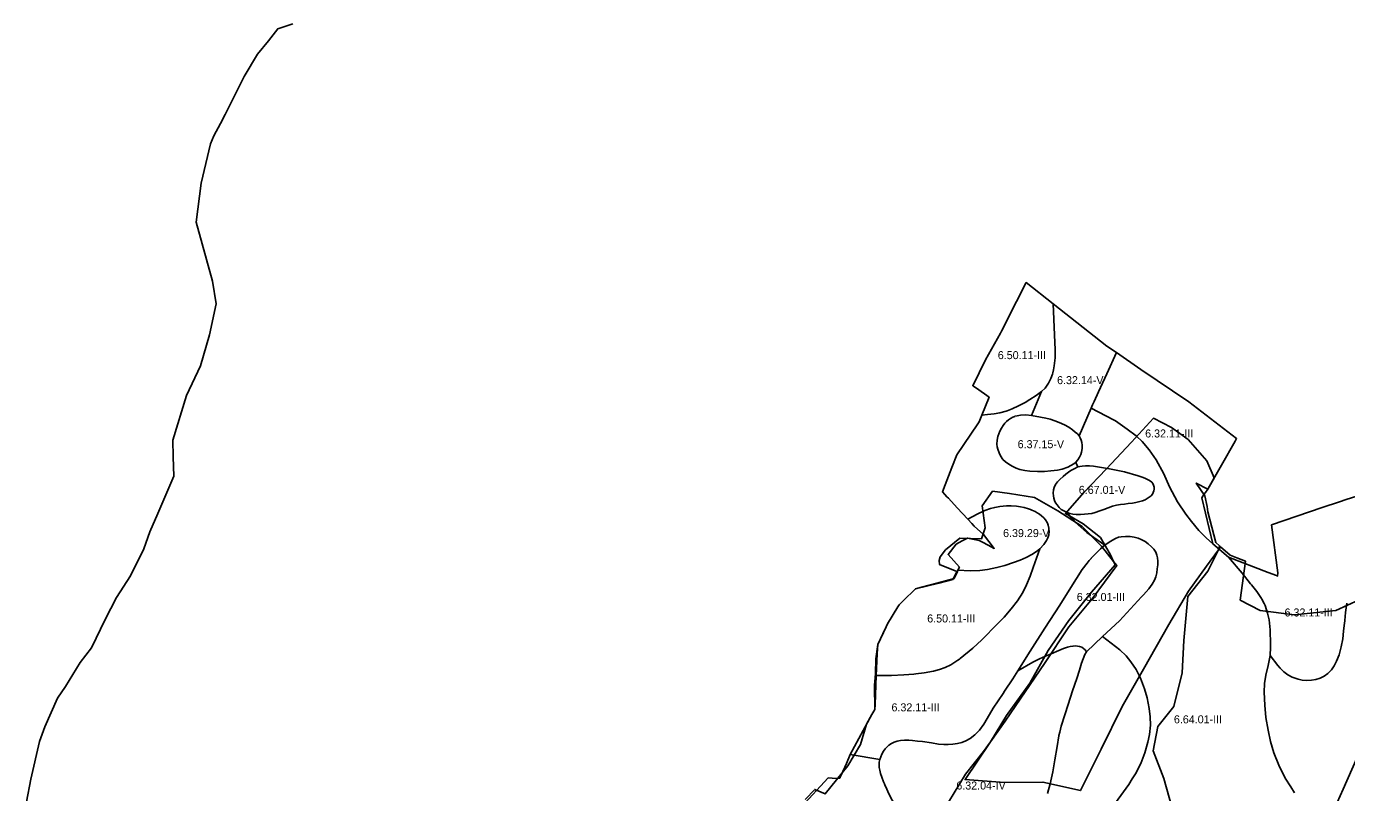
# Model space of a CAD drawing. Extents: x -555156 to -540209, y -1046851 to -1035695.
# Drawn here: x -545149 to -543499, y -1039153 to -1038196 of the extents above; entities that cross this region are included whole.
import ezdxf

# ---------------------------------------------------------------- set-up
doc = ezdxf.new("R2010")
doc.units = 0
for name, color, linetype in [('Vrstva 27', 7, 'Continuous'), ('Vrstva 28', 7, 'Continuous'), ('Vrstva 29', 7, 'Continuous')]:
    doc.layers.add(name, color=color, linetype=linetype)

msp = doc.modelspace()

# ---------------------------------------------------------------- linework, layer by layer
at = {"layer": 'Vrstva 28'}
for points in [[(-544815.93, -1038192.89), (-544834.5, -1038199.28), (-544846.13, -1038214.31), (-544860.03, -1038230.93), (-544876.39, -1038258.66), (-544896.91, -1038299.76), (-544900.34, -1038306.44), (-544905.92, -1038317.4), (-544914.58, -1038332.84), (-544918.71, -1038343.01), (-544930.37, -1038392.18), (-544936.43, -1038440.71), (-544916.25, -1038514.66), (-544911.51, -1038542.95), (-544919.79, -1038581.76), (-544931.31, -1038620.15), (-544948.46, -1038657.57), (-544965.53, -1038713.05), (-544965.44, -1038734.09), (-544964.41, -1038758.27), (-544984.51, -1038804.73), (-544994.55, -1038827.5), (-545002.01, -1038848.75), (-545018.42, -1038882.73), (-545036.01, -1038909.9), (-545050.23, -1038937.33), (-545067.31, -1038972.59), (-545081.35, -1038991.13), (-545099.83, -1039020.93), (-545109.72, -1039035.5), (-545125.49, -1039071.5), (-545132.35, -1039089.81), (-545143.09, -1039136.65), (-545148.62, -1039164.86)], [(-543865.66, -1038542.9), (-543899.43, -1038516.34), (-543911.52, -1038540.15), (-543930.2, -1038576.92), (-543931.54, -1038579.6), (-543950.18, -1038612.92), (-543966.17, -1038645.14), (-543961.62, -1038648.38), (-543945.74, -1038659.66), (-543954.85, -1038682.07)], [(-543880.4, -1038652.4), (-543875.8, -1038648.11), (-543871.47, -1038641.83), (-543868.63, -1038636), (-543866.77, -1038630.54), (-543866.24, -1038628.98), (-543865.51, -1038625.51), (-543864.45, -1038620.46), (-543863.26, -1038610.3), (-543863.4, -1038600.43), (-543864, -1038581.6), (-543865.66, -1038542.9)], [(-543786.83, -1038603.77), (-543798.69, -1038595.56), (-543865.66, -1038542.9)], [(-543818.35, -1038673.27), (-543816.51, -1038669.23), (-543814.44, -1038664.7), (-543808.94, -1038652.65), (-543798.78, -1038630.23), (-543786.83, -1038603.77)], [(-543680.15, -1038785.13), (-543677.4, -1038781.22), (-543675.42, -1038778.4), (-543672.62, -1038774.4), (-543638.33, -1038714.35), (-543636.7, -1038711.24), (-543696.1, -1038665.17), (-543756.22, -1038624.98), (-543786.83, -1038603.77)], [(-543947.76, -1038681.25), (-543939.69, -1038680.2), (-543932.23, -1038678.86), (-543924.31, -1038676.76), (-543923.28, -1038676.37), (-543917.14, -1038674.07), (-543909.07, -1038670.34), (-543900.86, -1038666), (-543894.88, -1038662.27), (-543887.12, -1038657.19), (-543880.4, -1038652.4)], [(-543880.4, -1038652.4), (-543892.78, -1038682.28)], [(-543954.85, -1038682.07), (-543958.12, -1038690.11), (-543959.85, -1038692.65), (-543986.33, -1038731.45), (-543992.45, -1038747.41), (-544000.61, -1038768.88), (-544004, -1038777.8), (-544000.99, -1038781.07), (-543998.47, -1038783.81), (-543996.62, -1038785.82), (-543985.74, -1038797.63), (-543972.5, -1038812.01)], [(-543954.85, -1038682.07), (-543947.76, -1038681.25)], [(-543892.78, -1038682.28), (-543899.96, -1038681.63), (-543906.54, -1038681.97), (-543910.64, -1038682.61), (-543913.71, -1038683.39), (-543913.8, -1038683.43), (-543916.35, -1038684.56), (-543919.18, -1038686.12), (-543921.57, -1038687.78), (-543923.91, -1038689.73), (-543926.2, -1038692.12), (-543928.42, -1038694.94), (-543930.47, -1038698.27), (-543932.26, -1038702.11), (-543933.8, -1038705.36), (-543934.73, -1038708.43), (-543935.65, -1038713.28), (-543935.99, -1038718.06), (-543935.65, -1038721.31), (-543934.88, -1038724.47), (-543933.26, -1038729.17), (-543931.47, -1038732.92), (-543928.57, -1038737.19), (-543925.15, -1038740.44), (-543921.31, -1038743.17), (-543916.96, -1038745.82), (-543911.92, -1038748.21), (-543907.49, -1038749.66), (-543901, -1038751.11), (-543894.94, -1038751.97), (-543885.38, -1038752.22), (-543876.76, -1038752.22), (-543868.48, -1038751.63), (-543860.46, -1038750.6), (-543854.48, -1038749.23), (-543847.65, -1038746.83), (-543843.64, -1038744.78), (-543840.05, -1038742.56), (-543838.04, -1038740.95), (-543837.49, -1038740.51)], [(-543833.39, -1038707.63), (-543835.44, -1038705.33), (-543838.26, -1038703.02), (-543841.64, -1038700.29), (-543846.24, -1038697.13), (-543851.79, -1038694.06), (-543858.11, -1038691.16), (-543863.49, -1038688.85), (-543869.55, -1038686.97), (-543875.01, -1038685.61), (-543881.41, -1038684.5), (-543892.78, -1038682.28)], [(-543818.35, -1038673.27), (-543833.39, -1038707.63)], [(-543737.02, -1038737.9), (-543745.83, -1038725.19), (-543754.49, -1038715.03), (-543761.6, -1038708.33), (-543762.26, -1038707.71), (-543773.16, -1038699.49), (-543787.99, -1038689.06), (-543790.49, -1038687.76), (-543818.35, -1038673.27)], [(-543833.39, -1038707.63), (-543831.86, -1038710.2), (-543830.75, -1038713.01), (-543829.89, -1038716.17), (-543829.55, -1038719.42), (-543829.64, -1038723.6), (-543830.41, -1038728.04), (-543831.17, -1038730.95), (-543832.88, -1038734.45), (-543835.02, -1038737.69), (-543837.49, -1038740.51)], [(-543834.93, -1038746.7), (-543839.43, -1038749.04), (-543843.62, -1038751.17), (-543846.52, -1038753.05), (-543849.85, -1038755.53), (-543853.35, -1038758.51), (-543857.53, -1038762.19), (-543860.43, -1038765.43), (-543862.74, -1038768.68), (-543864.36, -1038772.18), (-543865.3, -1038775.42), (-543865.57, -1038779.46), (-543865.4, -1038782.62), (-543864.98, -1038785.61), (-543864.04, -1038788.51), (-543862.67, -1038791.33), (-543860.96, -1038793.98), (-543858.42, -1038797.14), (-543855.61, -1038799.61), (-543852.36, -1038801.58), (-543849.29, -1038803.11)], [(-543837.49, -1038740.51), (-543837, -1038741.71), (-543834.93, -1038746.7)], [(-543831.62, -1038806.02), (-543826.59, -1038805.76), (-543822.06, -1038805.34), (-543817.54, -1038804.65), (-543813.14, -1038803.46), (-543807.34, -1038801.58), (-543802.39, -1038799.7), (-543797.1, -1038797.56), (-543791.55, -1038795.6), (-543788.33, -1038794.71), (-543786.6, -1038794.23), (-543781.82, -1038793.46), (-543776.7, -1038792.95), (-543772.09, -1038792.27), (-543766.71, -1038791.84), (-543762.53, -1038791.07), (-543757.59, -1038789.96), (-543754.13, -1038788.84), (-543750.96, -1038787.67), (-543748.18, -1038786.06), (-543745.69, -1038784.5), (-543743.35, -1038782.69), (-543741.6, -1038780.64), (-543740.67, -1038778.59), (-543740.04, -1038776.49), (-543739.74, -1038774.49), (-543739.74, -1038771.91), (-543740.28, -1038769.47), (-543741.06, -1038767.52), (-543742.52, -1038765.76), (-543744.28, -1038764.39), (-543746.33, -1038763.07), (-543748.62, -1038762.05), (-543751.3, -1038760.78), (-543754.47, -1038759.56), (-543759.56, -1038757.8), (-543776.81, -1038752.94), (-543795.24, -1038749.18), (-543807.79, -1038746.96), (-543815.56, -1038745.68), (-543820.25, -1038745.42), (-543825.29, -1038745.42), (-543829.47, -1038745.76), (-543832.46, -1038746.27), (-543834.93, -1038746.7)], [(-543666.32, -1038842.52), (-543674.58, -1038835.4), (-543683.69, -1038825.98), (-543693.1, -1038814.77), (-543700.16, -1038805.58), (-543710.35, -1038790.15), (-543720.44, -1038771.52), (-543727.46, -1038755.38), (-543737.02, -1038737.9)], [(-543440.9, -1038812.65), (-543447.7, -1038770.92), (-543499.85, -1038787.23), (-543508.08, -1038790.04), (-543529.87, -1038797.48), (-543592.87, -1038819), (-543585.18, -1038878.96), (-543585.35, -1038882.89), (-543586.72, -1038882.37), (-543597.27, -1038878.34), (-543646.7, -1038859.49)], [(-543877.6, -1038843.45), (-543874.01, -1038838.67), (-543872.43, -1038835.36), (-543871.32, -1038831.6), (-543870.81, -1038827.25), (-543871.08, -1038824), (-543871.15, -1038823.23), (-543872.01, -1038819.31), (-543872.98, -1038816.99), (-543873.37, -1038816.06), (-543875.51, -1038812.9), (-543877.55, -1038810.42), (-543880.54, -1038807.69), (-543883.02, -1038805.64), (-543885.83, -1038803.85), (-543888.22, -1038802.48), (-543892.31, -1038800.45), (-543894.25, -1038799.74), (-543896.49, -1038798.92), (-543902.13, -1038797.46), (-543906.73, -1038796.44), (-543911.77, -1038795.76), (-543918.17, -1038795.33), (-543923.89, -1038795.42), (-543932.43, -1038796.18), (-543938.66, -1038797.12), (-543943.86, -1038798.4), (-543951.12, -1038800.97), (-543960.93, -1038805.75), (-543972.5, -1038812.01)], [(-543666.32, -1038842.52), (-543680.15, -1038785.13)], [(-543972.5, -1038812.01), (-543967.47, -1038817.47), (-543964.3, -1038820.8), (-543952.7, -1038830.99), (-543939.34, -1038848.44), (-543946.94, -1038844.4), (-543953.94, -1038840.67), (-543958.27, -1038838.36), (-543972.78, -1038835.42), (-543979.46, -1038839.03), (-543986.94, -1038843.07), (-543997.01, -1038855.84), (-543982.95, -1038871.75), (-543984.68, -1038875.59)], [(-543849.29, -1038803.11), (-543838.29, -1038815.51), (-543831.27, -1038821.78), (-543823.5, -1038828.36), (-543814.84, -1038834.64), (-543805.28, -1038841.36), (-543801.03, -1038844.41)], [(-543849.29, -1038803.11), (-543844.85, -1038804.65), (-543841.27, -1038805.51), (-543837, -1038806.02), (-543831.62, -1038806.02)], [(-543882.23, -1038848.83), (-543886.56, -1038852.42), (-543892.24, -1038856.16), (-543899.4, -1038859.74), (-543906.87, -1038863.18), (-543915.39, -1038866.17), (-543926.29, -1038869.9), (-543936, -1038872.3), (-543947.8, -1038874.69), (-543957.51, -1038876.03), (-543969.46, -1038876.48), (-543984.68, -1038875.59)], [(-543910.06, -1039001.39), (-543894.61, -1038976.99), (-543876.31, -1038947.96), (-543857.49, -1038919.19), (-543843.78, -1038897.32), (-543829.41, -1038874.83), (-543823.43, -1038866.68), (-543820.59, -1038863.33), (-543818.48, -1038860.85), (-543818.35, -1038860.7), (-543812.83, -1038855.02), (-543806.7, -1038849.05), (-543801.03, -1038844.41)], [(-543890.64, -1038872.18), (-543882.23, -1038848.83)], [(-543882.23, -1038848.83), (-543877.6, -1038843.45)], [(-543801.03, -1038844.41), (-543795.95, -1038840.68), (-543791.81, -1038838.05), (-543787.88, -1038836), (-543784.3, -1038834.55), (-543780.63, -1038833.78), (-543775.42, -1038833.44), (-543769.7, -1038833.61), (-543764.67, -1038834.38), (-543759.46, -1038835.57), (-543755.71, -1038837.2), (-543751.01, -1038839.59), (-543746.91, -1038842.66), (-543742.9, -1038846.33), (-543739.92, -1038849.41), (-543737.53, -1038853.08), (-543736.16, -1038856.67), (-543735.39, -1038860.17), (-543735.04, -1038864.42), (-543735.13, -1038869.11), (-543735.64, -1038873.9), (-543736.24, -1038879.11), (-543737.43, -1038883.97), (-543739.06, -1038887.99), (-543741.87, -1038893.03), (-543746.31, -1038899.09), (-543752.76, -1038906.24), (-543754.08, -1038907.71), (-543755.3, -1038909.04), (-543782.74, -1038938.98), (-543804.24, -1038958.55)], [(-543646.7, -1038859.49), (-543666.32, -1038842.52)], [(-543594.72, -1038982.36), (-543594.19, -1038971.9), (-543594.42, -1038959.94), (-543594.45, -1038958.56), (-543594.45, -1038955.48), (-543594.45, -1038950.06), (-543595.76, -1038937.5), (-543597.85, -1038929.14), (-543600.99, -1038919.72), (-543602.27, -1038917.15), (-543604.9, -1038911.88), (-543605.43, -1038910.83), (-543611.18, -1038902.2), (-543617.97, -1038894.05), (-543619.03, -1038892.78), (-543629.74, -1038879.44), (-543646.7, -1038859.49)], [(-544086.72, -1039007.23), (-544067.6, -1039007.23), (-544052.18, -1039006.45), (-544039.8, -1039005.34), (-544037.54, -1039005.14), (-544026.82, -1039003.83), (-544015.24, -1039001.66), (-544007.93, -1038999.87), (-544000.61, -1038997.18), (-543993.74, -1038993.74), (-543984.73, -1038988.02), (-543982.68, -1038986.72), (-543981.82, -1038986.02), (-543965.95, -1038973.12), (-543954.9, -1038962.51), (-543935.48, -1038942.63), (-543926.79, -1038934.35), (-543918.13, -1038924.04), (-543910.21, -1038913.73), (-543903.64, -1038903.57), (-543899.01, -1038894), (-543894.68, -1038883.09), (-543890.64, -1038872.18)], [(-543984.68, -1038875.59), (-543985.37, -1038877.12), (-543989.48, -1038886.19), (-544011.1, -1038891.9), (-544030.47, -1038897.02), (-544037.64, -1038898.91), (-544053.38, -1038914.08), (-544058.38, -1038918.9), (-544059.67, -1038921.22), (-544072.57, -1038942.59), (-544074.48, -1038946.57), (-544075.24, -1038948.16), (-544085.01, -1038968.49), (-544085.52, -1038980.06), (-544086.72, -1039007.23)], [(-543498.66, -1038916.85), (-543500.33, -1038928.3), (-543501.37, -1038938.61), (-543501.42, -1038939.02), (-543502.06, -1038944.69), (-543502.87, -1038951.91), (-543503.91, -1038961.47), (-543505.85, -1038971.49), (-543508.61, -1038981.31), (-543511.94, -1038989.43), (-543514.67, -1038995.06), (-543518.09, -1039000.27), (-543522.78, -1039004.88), (-543527.05, -1039008.04), (-543532.08, -1039010.52), (-543537.46, -1039012.06), (-543543.01, -1039013.08), (-543548.9, -1039013.34), (-543554.7, -1039012.83), (-543559.82, -1039011.8), (-543567.08, -1039009.07), (-543572.37, -1039006.51), (-543577.49, -1039002.66), (-543582.19, -1038998.05), (-543585.17, -1038994.64), (-543594.72, -1038982.36)], [(-543804.24, -1038958.55), (-543823.96, -1038977.53)], [(-543804.24, -1038958.55), (-543782.57, -1038975.27), (-543774.65, -1038982.59), (-543768.68, -1038989.91), (-543762.1, -1038999.63), (-543756.73, -1039010.39), (-543751.5, -1039023.99), (-543748.51, -1039034.9), (-543745.67, -1039048.35), (-543744.48, -1039058.81), (-543744.34, -1039069.37), (-543745.53, -1039080.88), (-543747.48, -1039090.59), (-543751.21, -1039103.74), (-543756.14, -1039117.05), (-543763.01, -1039130.2), (-543766.94, -1039136.35), (-543771.41, -1039143.35), (-543791.13, -1039171)], [(-543823.96, -1038977.53), (-543825.63, -1038975.32), (-543827.93, -1038973.27), (-543830.15, -1038971.82), (-543832.71, -1038970.79), (-543835.53, -1038970.37), (-543837.83, -1038970.28), (-543840.82, -1038970.45), (-543844.41, -1038971.14), (-543847.99, -1038971.9), (-543852.94, -1038973.44), (-543858.83, -1038975.75), (-543868.39, -1038979.93), (-543875.47, -1038982.92), (-543882.82, -1038986.42), (-543891.01, -1038990.61), (-543910.06, -1039001.39)], [(-543823.96, -1038977.53), (-543826.05, -1038980.93), (-543828.29, -1038986.16), (-543830.23, -1038991.84), (-543833.07, -1039000.66), (-543836.36, -1039010.82), (-543841.73, -1039026.51), (-543847.02, -1039043.43), (-543851.2, -1039056.25), (-543855.64, -1039070.37), (-543857.63, -1039078.16), (-543858.61, -1039081.99), (-543858.78, -1039082.66)], [(-543564.07, -1039153.68), (-543568.98, -1039146.3), (-543576.09, -1039135.63), (-543583.67, -1039119.16), (-543590.21, -1039103.99), (-543594.39, -1039089.6), (-543597.26, -1039075.48), (-543599.88, -1039059.79), (-543601.45, -1039044.36), (-543601.97, -1039027.88), (-543601.71, -1039017.16), (-543599.94, -1039006.68), (-543597.07, -1038994.65), (-543594.72, -1038982.36)], [(-544086.72, -1039007.23), (-544088.32, -1039043.5), (-544088.58, -1039049.81), (-544092.22, -1039055.97), (-544119.25, -1039106.05)], [(-544082.28, -1039112.13), (-544081.25, -1039108.71), (-544079.8, -1039105.55), (-544077.67, -1039101.88), (-544075.62, -1039098.89), (-544073.36, -1039096.28), (-544070.89, -1039094.06), (-544067.81, -1039092.01), (-544064.31, -1039090.3), (-544060.82, -1039089.02), (-544056.72, -1039088.34), (-544051.68, -1039088.08), (-544046.13, -1039088), (-544041.7, -1039088.42), (-544035.25, -1039089.12), (-544029.03, -1039089.79), (-544017.98, -1039091.43), (-544009.02, -1039092.92), (-544002.51, -1039093.33), (-544000.57, -1039093.38), (-543996.83, -1039093.47), (-543991.31, -1039093.03), (-543985.33, -1039092.28), (-543979.96, -1039091.08), (-543974.88, -1039088.99), (-543969.5, -1039086), (-543963.52, -1039081.37), (-543958, -1039075.54), (-543952.47, -1039067.92), (-543951.35, -1039066.05), (-543940.62, -1039048.13), (-543928.4, -1039029.6), (-543926.49, -1039026.7), (-543916.31, -1039011.25), (-543910.06, -1039001.39)], [(-543858.78, -1039082.66), (-543860.61, -1039096), (-543863.49, -1039112.48), (-543865.43, -1039122.71), (-543866.36, -1039127.65), (-543869.35, -1039142.47), (-543873.01, -1039154.5)], [(-544119.25, -1039106.05), (-544124.02, -1039117.06), (-544130.73, -1039131.72), (-544131.85, -1039134.17), (-544132.45, -1039135.48), (-544136.77, -1039135.78), (-544146.78, -1039134.88), (-544180.61, -1039171.66), (-544186.58, -1039178.15), (-544191.24, -1039183.22), (-544193.36, -1039186.09), (-544195.93, -1039190.9), (-544211.71, -1039220.48), (-544222.58, -1039240.86)], [(-544082.28, -1039112.13), (-544119.25, -1039106.05)], [(-544079.97, -1039134.2), (-544081.51, -1039129.55), (-544082.53, -1039125.62), (-544082.96, -1039122.21), (-544083.13, -1039118.62), (-544082.96, -1039115.46), (-544082.28, -1039112.13)], [(-544059.74, -1039173.58), (-544063.09, -1039168.88), (-544066.98, -1039162.9), (-544069.81, -1039157.37), (-544072.35, -1039152.29), (-544074.96, -1039146.31), (-544075.49, -1039145.11), (-544076.65, -1039142.57), (-544077.88, -1039139.88), (-544079.97, -1039134.2)]]:
    msp.add_lwpolyline(points, dxfattribs=at)
at = {"layer": 'Vrstva 29'}
for points in [[(-543676.36, -1038782.79), (-543687.03, -1038766.76), (-543672.62, -1038774.4), (-543664.584162, -1038760.269382), (-543673.60498, -1038739.189026), (-543697.096008, -1038712.442993), (-543717.859009, -1038697.177979), (-543740.529907, -1038685.807983), (-543767.921021, -1038715.536987), (-543799.546997, -1038749.445984), (-543827.39502, -1038778.620911), (-543850.369995, -1038804.953003), (-543828.35199, -1038817.789978), (-543806.745911, -1038834.919983), (-543794.005005, -1038856.547913), (-543790.251709, -1038864.809326), (-543786.335022, -1038869.781982), (-543817.169983, -1038911.414978), (-543846.361023, -1038946.578979), (-543876.802002, -1038992.073975), (-543900.904907, -1039027.474976), (-543925.659973, -1039064.343018), (-543944.225586, -1039090.260681), (-543944.862, -1039091.294006), (-543975.856995, -1039137.245911), (-543926.390991, -1039141.01001), (-543878.536011, -1039140.28302), (-543831.775024, -1039150.924011), (-543805.611023, -1039099.406006), (-543779.528992, -1039046.09491), (-543753.067017, -1038999.450012), (-543721.353027, -1038943.369995), (-543696.666016, -1038901.906982), (-543673.989014, -1038870.702026), (-543659.298096, -1038850.082581), (-543657.75191, -1038845.168829), (-543662.37, -1038841.03), (-543672.6, -1038802.52), (-543673.4, -1038795.91), (-543676.36, -1038782.79)], [(-543996.447021, -1039165.338989), (-543975.200989, -1039130.426025), (-543952.815979, -1039102.252991), (-543944.225586, -1039090.260681), (-543923.96698, -1039057.367981), (-543894.771912, -1039016.851013), (-543871.930969, -1038975.973999), (-543846.343018, -1038938.421997), (-543817.911987, -1038903.184998), (-543788.310913, -1038869.080994), (-543790.251709, -1038864.809326), (-543805.463013, -1038845.497009), (-543829.679993, -1038820.974976), (-543860.000977, -1038801.471985), (-543889.070984, -1038784.893982), (-543920.52301, -1038779.812988), (-543941.463989, -1038777.023987), (-543954.474976, -1038795.395996), (-543950.697021, -1038822.531006), (-543955.372986, -1038836.609985), (-543982.261576, -1038835.740884)], [(-543982.261576, -1038835.740884), (-544000.4, -1038850.28), (-544006.775353, -1038858.81373), (-544008.286011, -1038863.362), (-544007.870386, -1038868.445195), (-543986.11, -1038877.37), (-543991.12, -1038887.46), (-544008.61, -1038891.76), (-544010.46, -1038892.22), (-544037.64, -1038898.91), (-544053.38, -1038914.08), (-544058.38, -1038918.9), (-544059.67, -1038921.22), (-544072.57, -1038942.59), (-544074.48, -1038946.57), (-544085.01, -1038968.49), (-544087.16861, -1038986.520743), (-544087.589905, -1039005.090027), (-544089.035796, -1039019.097394), (-544088.58, -1039049.81), (-544092.22, -1039055.97), (-544099.108581, -1039067.998193), (-544106.294006, -1039093.276001), (-544122.156006, -1039120.041016), (-544150.562988, -1039155.025024), (-544163.66395, -1039149.410941), (-544175.648169, -1039162.23008)], [(-543468.878005, -1038906.086995), (-543512.683008, -1038925.816002), (-543564.060992, -1038931.301008), (-543607.233009, -1038925.850998), (-543632.314994, -1038912.973003), (-543625.565276, -1038864.167445), (-543636.19, -1038860.13), (-543644.64, -1038856.92), (-543656.558931, -1038846.238003), (-543659.298096, -1038850.082581), (-543659.566993, -1038850.937008), (-543672.521998, -1038876.707992), (-543697.550992, -1038908.450002), (-543702.340994, -1038963.563999), (-543704.432008, -1039003.898002), (-543714.867997, -1039045.973997), (-543735.141009, -1039070.782995), (-543740.889995, -1039101.330001), (-543727.339007, -1039135.783009), (-543713.521994, -1039186.067992)], [(-543494.297002, -1039244.743003), (-543518.001009, -1039228.173992), (-543522.327, -1039190.788997), (-543503.511997, -1039149.268002), (-543480.035005, -1039096.470007)]]:
    msp.add_lwpolyline(points, dxfattribs=at)

# ---------------------------------------------------------------- texts
at = {"layer": 'Vrstva 27'}
for s, p in [('6.50.11-III', (-543934.936548, -1038611.94)), ('6.32.14-V', (-543860.890884, -1038643.2)), ('6.32.11-III', (-543750.846548, -1038709.82)), ('6.37.15-V', (-543910.136558, -1038723.21)), ('6.67.01-V', (-543833.731006, -1038780.25)), ('6.39.29-V', (-543928.330459, -1038834.25)), ('6.32.01-III', (-543836.266548, -1038914.04)), ('6.50.11-III', (-544023.146548, -1038940.94)), ('6.32.11-III', (-543576.676548, -1038933.44)), ('6.32.11-III', (-544067.786548, -1039051.97)), ('6.64.01-III', (-543714.916548, -1039066.95)), ('6.32.04-IV', (-543986.747119, -1039149.64))]:
    msp.add_text(s, height=10, dxfattribs=at).set_placement(p)

doc.saveas('drawing.dxf')
